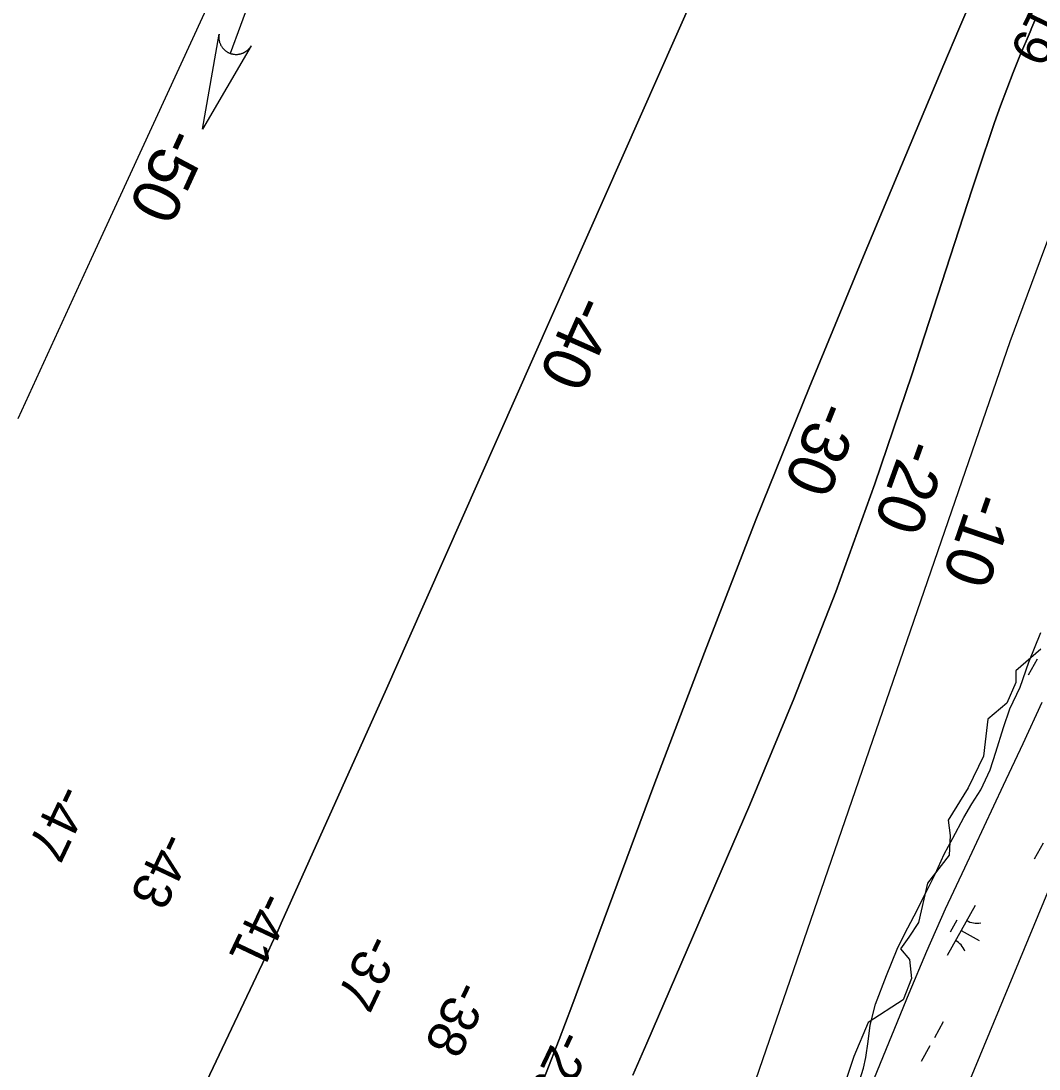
# Model space of a CAD drawing. Extents: x 3923531 to 3943530, y 207391 to 229799.
# Drawn here: x 3937887 to 3938778, y 222744 to 223661 of the extents above; entities that cross this region are included whole.
import ezdxf

# ---------------------------------------------------------------- set-up
doc = ezdxf.new("R2010")
doc.units = 0
for name, color, linetype in [('V-RIVR-EDGE', 7, 'Continuous'), ('V-RIVR-RANG', 7, 'Continuous'), ('V-RRAP-FSHR', 7, 'Continuous'), ('V-STRM-FLOW', 7, 'Continuous'), ('V-TOPO-DPTH', 7, 'Continuous'), ('V-TOPO-MAJR', 7, 'Continuous'), ('V-TOPO-MAJR-IDEN', 7, 'Continuous'), ('V-TOPO-MINR', 7, 'Continuous'), ('V-TOPO-MINR-IDEN', 7, 'Continuous'), ('V-UTIL-LINE', 7, 'Continuous'), ('V-WETL-SWMP', 7, 'Continuous')]:
    doc.layers.add(name, color=color, linetype=linetype)

msp = doc.modelspace()

# ---------------------------------------------------------------- linework, layer by layer
at = {"layer": 'V-RIVR-EDGE'}
msp.add_lwpolyline([(3938779.84, 223111.75), (3938757.8, 223092.86), (3938757.8, 223082.63), (3938749.93, 223064.52), (3938733.4, 223050.35), (3938731.04, 223030.67), (3938729.47, 223018.08), (3938716.08, 222990.53), (3938698.77, 222962.19), (3938700.34, 222948.81), (3938699.55, 222931.49), (3938680.66, 222907.09), (3938672.79, 222872.45), (3938664.13, 222859.86), (3938657.05, 222849.63), (3938664.92, 222840.18), (3938666.49, 222823.65), (3938659.41, 222804.76), (3938628.71, 222785.08), (3938616.11, 222755.17), (3938607.46, 222729.19)], dxfattribs=at)
at = {"layer": 'V-RRAP-FSHR'}
msp.add_lwpolyline([(3938634.23, 222736.7), (3938649.31, 222773.67), (3938664.6, 222810.63), (3938679.88, 222847.6), (3938696.31, 222884.57), (3938713.24, 222920.3), (3938730.17, 222956.54), (3938747.1, 222992.78), (3938764.33, 223029.19), (3938780.96, 223065.26)], dxfattribs=at)
at = {"layer": 'V-STRM-FLOW'}
msp.add_line((3938113.48, 223750.64), (3938070.46, 223633.06), dxfattribs=at)
msp.add_lwpolyline([(3938088.84, 223639.65), (3938046.13, 223566.58), (3938060.67, 223649.96), (3938060.49, 223648.45), (3938060.46, 223646.98), (3938060.48, 223646.39), (3938060.53, 223645.87), (3938060.6, 223645.24), (3938060.7, 223644.64), (3938060.8, 223644.12), (3938060.98, 223643.42), (3938061.2, 223642.67), (3938061.34, 223642.26), (3938061.54, 223641.74), (3938061.82, 223641.06), (3938062.07, 223640.54), (3938062.36, 223640), (3938062.56, 223639.64), (3938062.79, 223639.26), (3938063.09, 223638.81), (3938063.38, 223638.39), (3938063.69, 223637.99), (3938063.94, 223637.67), (3938064.34, 223637.21), (3938064.74, 223636.78), (3938065.07, 223636.45), (3938065.47, 223636.08), (3938065.83, 223635.76), (3938066.16, 223635.49), (3938066.42, 223635.29), (3938066.82, 223634.99), (3938067.24, 223634.7), (3938067.66, 223634.43), (3938068.08, 223634.18), (3938068.48, 223633.95), (3938068.93, 223633.72), (3938069.3, 223633.54), (3938069.85, 223633.3), (3938070.46, 223633.06), (3938070.66, 223632.99), (3938070.95, 223632.89), (3938071.3, 223632.78), (3938071.64, 223632.69), (3938071.98, 223632.6), (3938072.3, 223632.52), (3938072.69, 223632.44), (3938072.96, 223632.38), (3938073.36, 223632.32), (3938073.74, 223632.26), (3938074, 223632.23), (3938074.67, 223632.17), (3938075.03, 223632.15), (3938075.27, 223632.14), (3938075.68, 223632.14), (3938076.05, 223632.14), (3938076.42, 223632.15), (3938076.87, 223632.18), (3938077.29, 223632.22), (3938077.62, 223632.26), (3938077.9, 223632.29), (3938078.27, 223632.35), (3938078.61, 223632.42), (3938079, 223632.5), (3938079.39, 223632.59), (3938079.79, 223632.69), (3938080.28, 223632.84), (3938080.63, 223632.96), (3938081.02, 223633.09), (3938081.39, 223633.24), (3938081.69, 223633.36), (3938082.01, 223633.5), (3938082.49, 223633.73), (3938082.5, 223633.74), (3938082.78, 223633.88), (3938082.98, 223633.99), (3938083.29, 223634.16), (3938083.65, 223634.37), (3938083.94, 223634.56), (3938084.2, 223634.72), (3938084.52, 223634.95), (3938084.83, 223635.17), (3938085.05, 223635.33), (3938085.32, 223635.55), (3938085.7, 223635.87), (3938085.91, 223636.06), (3938086.08, 223636.21), (3938086.23, 223636.36), (3938086.41, 223636.53), (3938086.64, 223636.76), (3938086.86, 223637), (3938087.08, 223637.24), (3938087.29, 223637.48), (3938087.56, 223637.8), (3938087.71, 223637.99), (3938087.96, 223638.31), (3938088.22, 223638.68), (3938088.42, 223638.97), (3938088.56, 223639.19), (3938088.69, 223639.39), (3938088.78, 223639.54)], close=True, dxfattribs=at)
at = {"layer": 'V-TOPO-DPTH'}
for points in [[(3937652.72, 221920.15), (3937888.36, 222398.91), (3937925.81, 222475.44), (3937963.05, 222552.08), (3937999.94, 222628.88), (3938036.61, 222705.8), (3938103.85, 222847.65), (3938106.71, 222853.73), (3938109.55, 222859.81), (3938112.35, 222865.92), (3938115.12, 222872.03), (3938148.7, 222946.6), (3938168.21, 222990.02), (3938187.67, 223033.47), (3938207.05, 223076.95), (3938226.38, 223120.45), (3938492.2, 223719.96), (3938504.96, 223748.23), (3938517.96, 223776.38), (3938531.33, 223804.36), (3938544.95, 223832.23), (3938576.1, 223894.92)], [(3938576.1, 223894.92), (3938544.95, 223832.23), (3938531.33, 223804.36), (3938517.96, 223776.38), (3938504.96, 223748.23), (3938492.2, 223719.96), (3938226.38, 223120.45), (3938207.05, 223076.95), (3938187.67, 223033.47), (3938168.21, 222990.02), (3938148.7, 222946.6), (3938115.12, 222872.03), (3938112.35, 222865.92), (3938109.55, 222859.81), (3938106.71, 222853.73), (3938103.85, 222847.65), (3938036.61, 222705.8), (3937999.94, 222628.88), (3937963.05, 222552.08), (3937925.81, 222475.44), (3937888.36, 222398.91), (3937652.72, 221920.15)], [(3937881.14, 221721.81), (3937888.27, 221737.21), (3937895.39, 221752.61), (3937902.52, 221768.01), (3938272.86, 222568.53), (3938285.85, 222596.99), (3938298.63, 222625.55), (3938311.11, 222654.23), (3938323.38, 222683.01), (3938335.32, 222711.93), (3938347.02, 222740.94), (3938358.34, 222770.1), (3938369.43, 222799.35), (3938441.18, 222992.42), (3938485.3, 223108.87), (3938530.39, 223224.93), (3938576.94, 223340.42), (3938624.45, 223455.52), (3938694.99, 223623.36), (3938708, 223654.24), (3938721.04, 223685.1), (3938734.14, 223715.95), (3938747.28, 223746.77), (3938766.8, 223792.47)], [(3938766.8, 223792.47), (3938747.28, 223746.77), (3938734.14, 223715.95), (3938721.04, 223685.1), (3938708, 223654.24), (3938694.99, 223623.36), (3938624.45, 223455.52), (3938576.94, 223340.42), (3938530.39, 223224.93), (3938485.3, 223108.87), (3938441.18, 222992.42), (3938369.43, 222799.35), (3938358.34, 222770.1), (3938347.02, 222740.94), (3938335.32, 222711.93), (3938323.38, 222683.01), (3938311.11, 222654.23), (3938298.63, 222625.55), (3938285.85, 222596.99), (3938272.86, 222568.53), (3937902.52, 221768.01), (3937895.39, 221752.61), (3937888.27, 221737.21), (3937881.14, 221721.81)], [(3938775.28, 223663.68), (3938773.59, 223659.73), (3938771.91, 223655.77), (3938770.25, 223651.8), (3938761.49, 223630.78), (3938755.62, 223616.33), (3938749.92, 223601.82), (3938744.49, 223587.2), (3938739.23, 223572.52), (3938734.16, 223557.78), (3938729.14, 223543.01), (3938724.22, 223528.21), (3938719.37, 223513.39), (3938666.95, 223351.66), (3938634.61, 223256.46), (3938600.48, 223161.93), (3938563.7, 223068.41), (3938525.14, 222975.55), (3938434.99, 222766.86), (3938422.69, 222738.89)]]:
    msp.add_lwpolyline(points, dxfattribs=at)
at = {"layer": 'V-TOPO-MAJR'}
msp.add_lwpolyline([(3937884.89, 223313.5), (3937916.89, 223383.5), (3937948.98, 223453.46), (3938156.93, 223905.45), (3938166.15, 223925.39), (3938175.42, 223945.29), (3938184.77, 223965.17), (3938194.17, 223985.01), (3938237.81, 224076.66)], dxfattribs=at)
at = {"layer": 'V-TOPO-MINR'}
for points in [[(3937652.72, 221920.15), (3937888.36, 222398.91), (3937925.81, 222475.44), (3937963.05, 222552.08), (3937999.94, 222628.88), (3938036.61, 222705.8), (3938103.85, 222847.65), (3938106.71, 222853.73), (3938109.55, 222859.81), (3938112.35, 222865.92), (3938115.12, 222872.03), (3938148.7, 222946.6), (3938168.21, 222990.02), (3938187.67, 223033.47), (3938207.05, 223076.95), (3938226.38, 223120.45), (3938492.2, 223719.96), (3938504.96, 223748.23), (3938517.96, 223776.38), (3938531.33, 223804.36), (3938544.95, 223832.23), (3938576.1, 223894.92)], [(3937881.14, 221721.81), (3937888.27, 221737.21), (3937895.39, 221752.61), (3937902.52, 221768.01), (3938272.86, 222568.53), (3938285.85, 222596.99), (3938298.63, 222625.55), (3938311.11, 222654.23), (3938323.38, 222683.01), (3938335.32, 222711.93), (3938347.02, 222740.94), (3938358.34, 222770.1), (3938369.43, 222799.35), (3938441.18, 222992.42), (3938485.3, 223108.87), (3938530.39, 223224.93), (3938576.94, 223340.42), (3938624.45, 223455.52), (3938694.99, 223623.36), (3938708, 223654.24), (3938721.04, 223685.1), (3938734.14, 223715.95), (3938747.28, 223746.77), (3938766.8, 223792.47)], [(3938317.04, 222217.52), (3938489.37, 222633.2), (3938496.43, 222650), (3938503.6, 222666.76), (3938510.94, 222683.44), (3938518.38, 222700.08), (3938752.97, 223380.95), (3938768.08, 223421.75), (3938783.28, 223462.51), (3938798.63, 223503.22), (3938814.08, 223543.89), (3938819.84, 223558.96), (3938832.43, 223592.09), (3938844.96, 223625.24), (3938857.39, 223658.43), (3938869.75, 223691.65), (3938883.81, 223729.61)], [(3938422.69, 222738.89), (3938434.99, 222766.86), (3938525.14, 222975.55), (3938563.7, 223068.41), (3938600.48, 223161.93), (3938634.61, 223256.46), (3938666.95, 223351.66), (3938719.37, 223513.39), (3938724.22, 223528.21), (3938729.14, 223543.01), (3938734.16, 223557.78), (3938739.23, 223572.52), (3938744.49, 223587.2), (3938749.92, 223601.82), (3938755.62, 223616.33), (3938761.49, 223630.78), (3938770.25, 223651.8), (3938771.91, 223655.77), (3938773.59, 223659.73), (3938775.28, 223663.68)]]:
    msp.add_lwpolyline(points, dxfattribs=at)
at = {"layer": 'V-UTIL-LINE'}
msp.add_lwpolyline([(3939084.62, 223621.72), (3938057.71, 221140.48), (3938136.4, 220832.47), (3937591.63, 219695.21), (3936312.73, 217957.68), (3935106.6, 216231.89), (3934055.84, 214955.86), (3930691.13, 211497.88), (3930457.99, 211185.48)], dxfattribs=at)
at = {"layer": 'V-WETL-SWMP'}
for p, q in [((3938769.19, 223100.46), (3938779.86, 223126.34)), ((3938761.7, 223078.57), (3938769.19, 223100.46)), ((3938776.45, 223102.97), (3938768.65, 223089)), ((3938752.6, 223059.46), (3938761.7, 223078.57)), ((3938747.08, 223043.14), (3938752.6, 223059.46)), ((3938740.38, 223021.65), (3938747.08, 223043.14)), ((3938735.25, 223006.13), (3938740.38, 223021.65)), ((3938727.34, 222988.61), (3938735.25, 223006.13)), ((3938719.42, 222976.26), (3938727.34, 222988.61)), ((3938712.3, 222964.31), (3938719.42, 222976.26)), ((3938702.8, 222946.4), (3938712.3, 222964.31)), ((3938695.28, 222932.46), (3938702.8, 222946.4)), ((3938781.69, 222941.97), (3938773.88, 222928.01)), ((3938687.38, 222914.94), (3938695.28, 222932.46)), ((3938679.86, 222900.21), (3938687.38, 222914.94)), ((3938668.79, 222878.31), (3938679.86, 222900.21)), ((3938722.15, 222887.42), (3938697.76, 222843.77)), ((3938660.48, 222862.38), (3938668.79, 222878.31)), ((3938706.15, 222874.6), (3938700.29, 222864.12)), ((3938709.96, 222865.6), (3938725.67, 222856.82)), ((3938654.15, 222849.24), (3938660.48, 222862.38)), ((3938644.67, 222826.15), (3938654.15, 222849.24)), ((3938635.19, 222801.07), (3938644.67, 222826.15)), ((3938630.47, 222782.77), (3938635.19, 222801.07)), ((3938628.52, 222768.45), (3938630.47, 222782.77)), ((3938694.41, 222785.75), (3938686.6, 222771.78)), ((3938626.57, 222754.52), (3938628.52, 222768.45)), ((3938682.7, 222764.79), (3938674.9, 222750.83)), ((3938624.61, 222744.97), (3938626.57, 222754.52)), ((3938621.45, 222735.03), (3938624.61, 222744.97))]:
    msp.add_line(p, q, dxfattribs=at)
for centre, start, end in [((3938723.64, 222889.6), 240.03808, 281.58174), ((3938696.69, 222841.37), 20.03808, 61.58174)]:
    msp.add_arc(centre, 17.62, start, end, dxfattribs=at)

# ---------------------------------------------------------------- texts
at = {"layer": 'V-RIVR-RANG'}
for s, rotation, p in [('-19', 244.08833, (3938780.29, 223692.27)), ('-47', 244.63478, (3937919.46, 222995.73)), ('-43', 244.63478, (3938010.04, 222954.09)), ('-41', 244.63478, (3938096.27, 222902.1)), ('-37', 244.63478, (3938189.96, 222864.68)), ('-38', 244.48833, (3938267.85, 222824.25)), ('-29', 244.48833, (3938357.93, 222780.81))]:
    msp.add_text(s, height=33.5, rotation=rotation, dxfattribs=at).set_placement(p)
at = {"layer": 'V-TOPO-MAJR-IDEN'}
msp.add_text('-50', height=41.5, rotation=245.29468, dxfattribs=at).set_placement((3938014.44, 223570.91))
at = {"layer": 'V-TOPO-MINR-IDEN'}
for s, rotation, p in [('-40', 246.08815, (3938372.53, 223424.47)), ('-30', 248.04809, (3938584.52, 223331.48)), ('-20', 250.15159, (3938660.62, 223297.96)), ('-10', 250.98852, (3938719.34, 223251.48))]:
    msp.add_text(s, height=41.5, rotation=rotation, dxfattribs=at).set_placement(p)

doc.saveas('drawing.dxf')
